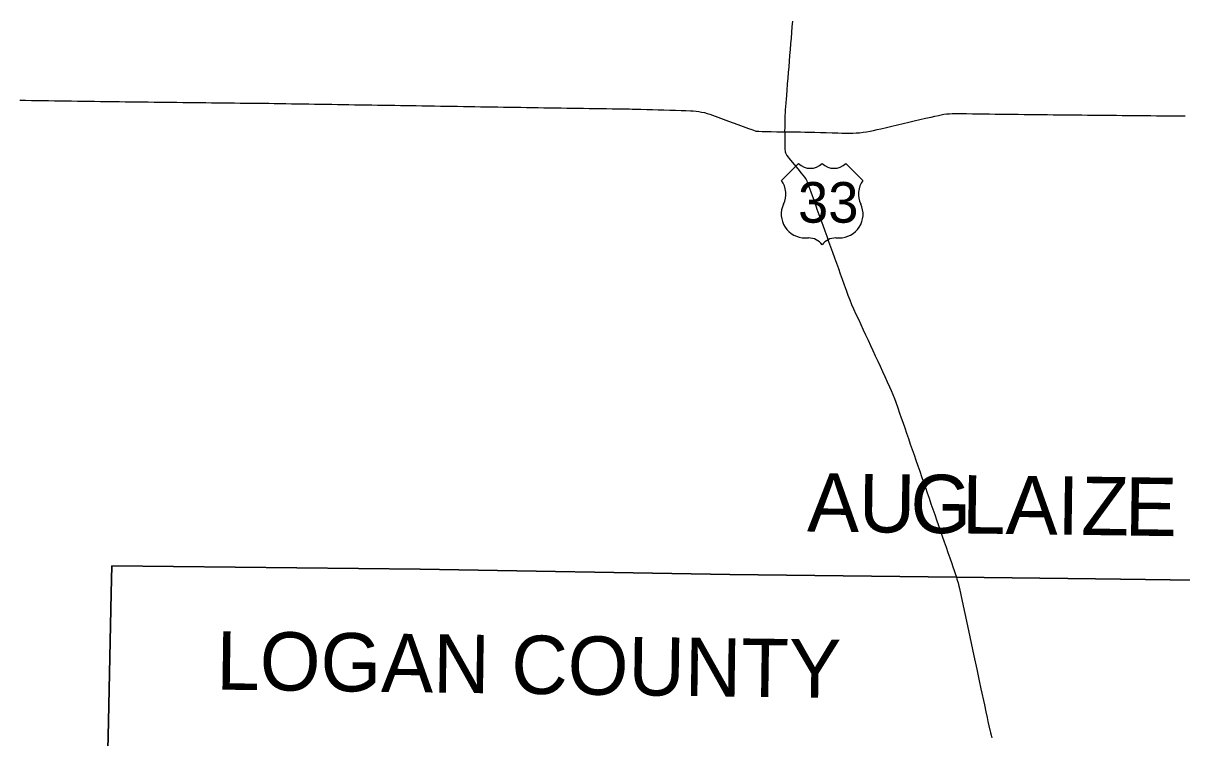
# Model space of a CAD drawing. Extents: x 0 to 34, y 0 to 22.
# Drawn here: x 6.2456 to 6.5646, y 19.6468 to 19.8437 of the extents above; entities that cross this region are included whole.
import ezdxf

# ---------------------------------------------------------------- set-up
doc = ezdxf.new("R2010")
doc.units = 0
for name, color, linetype in [('GM_X_County', 7, 'Continuous'), ('GM_X_County_Text', 7, 'Continuous'), ('GM_X_State_Route', 7, 'Continuous'), ('GM_X_US_Location', 7, 'Continuous'), ('GM_X_US_Route', 7, 'Continuous'), ('GM_X_US_Shield', 7, 'Continuous')]:
    doc.layers.add(name, color=color, linetype=linetype)

msp = doc.modelspace()

# ---------------------------------------------------------------- linework, layer by layer
at = {"layer": 'GM_X_County'}
for points in [[(6.268916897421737, 19.643535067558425), (6.269083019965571, 19.65133001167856), (6.269834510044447, 19.686624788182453), (6.269993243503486, 19.6941687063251), (6.354934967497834, 19.693286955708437), (6.440213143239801, 19.691838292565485), (6.502583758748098, 19.69107941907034), (6.540898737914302, 19.690626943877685), (6.602644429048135, 19.689810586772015), (6.634087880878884, 19.68927320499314), (6.6477660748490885, 19.689039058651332), (6.64911823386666, 19.68901585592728), (6.716207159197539, 19.69816401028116), (6.7791452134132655, 19.70641722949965), (6.779067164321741, 19.66614731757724), (6.828674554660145, 19.661567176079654), (6.871395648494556, 19.658134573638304), (6.885758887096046, 19.656611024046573)], [(6.602644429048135, 19.689810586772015), (6.540898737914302, 19.690626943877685), (6.502583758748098, 19.69107941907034), (6.440213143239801, 19.691838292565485), (6.354934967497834, 19.693286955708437), (6.269993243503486, 19.6941687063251), (6.269834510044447, 19.686624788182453), (6.269083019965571, 19.65133001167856), (6.268916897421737, 19.643535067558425)]]:
    msp.add_lwpolyline(points, dxfattribs=at)
at = {"layer": 'GM_X_State_Route'}
for points in [[(6.456084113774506, 19.82677313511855), (6.4560983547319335, 19.826948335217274), (6.456226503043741, 19.828525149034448), (6.456354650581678, 19.830101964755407), (6.456482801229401, 19.831678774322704), (6.456610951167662, 19.833255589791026), (6.456739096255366, 19.834832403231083), (6.456867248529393, 19.836409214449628), (6.456995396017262, 19.83798602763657), (6.457123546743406, 19.839562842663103), (6.457251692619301, 19.841139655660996), (6.457379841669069, 19.842716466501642), (6.45750799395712, 19.844293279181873)], [(6.455842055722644, 19.82379470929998), (6.4559702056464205, 19.825371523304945), (6.456084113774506, 19.82677313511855)], [(6.455361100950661, 19.813779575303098), (6.455372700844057, 19.815253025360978), (6.455384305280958, 19.816727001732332), (6.455435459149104, 19.818127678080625), (6.455491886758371, 19.819224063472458), (6.455546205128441, 19.82003198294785), (6.455584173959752, 19.820601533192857), (6.455681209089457, 19.821813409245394), (6.455761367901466, 19.822804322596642), (6.455842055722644, 19.82379470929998)], [(6.463583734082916, 19.81368464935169), (6.4651647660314, 19.813629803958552), (6.466745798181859, 19.813574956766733), (6.468326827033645, 19.813520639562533), (6.4699078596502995, 19.813465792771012), (6.471015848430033, 19.81342729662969), (6.472123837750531, 19.81338932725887), (6.473065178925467, 19.813381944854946), (6.474006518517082, 19.8134019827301), (6.474946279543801, 19.813449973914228), (6.475884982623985, 19.81352485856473), (6.476864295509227, 19.813640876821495), (6.477839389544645, 19.81378643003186), (6.478809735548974, 19.813962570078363), (6.4797742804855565, 19.814167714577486), (6.480751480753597, 19.8143950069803), (6.4817286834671, 19.81462177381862), (6.483269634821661, 19.814980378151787), (6.484810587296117, 19.815338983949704), (6.486351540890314, 19.815697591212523), (6.487892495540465, 19.816056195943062), (6.48943344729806, 19.816414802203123), (6.490974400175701, 19.816773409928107), (6.492515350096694, 19.817132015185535), (6.494056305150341, 19.81749062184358), (6.495597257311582, 19.81784923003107), (6.496592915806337, 19.818080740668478), (6.497588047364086, 19.81831225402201), (6.49834639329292, 19.818472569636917), (6.499111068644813, 19.818602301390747), (6.4998799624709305, 19.818701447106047), (6.5006520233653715, 19.818770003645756), (6.501426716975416, 19.818806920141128), (6.502201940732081, 19.818812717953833), (6.5037840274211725, 19.81879373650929), (6.505366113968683, 19.818774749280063), (6.506948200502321, 19.81875576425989), (6.50853028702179, 19.818736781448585), (6.51011237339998, 19.818717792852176), (6.511694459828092, 19.81869881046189), (6.513276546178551, 19.818679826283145), (6.5148586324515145, 19.818660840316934), (6.516440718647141, 19.818641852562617), (6.518022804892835, 19.81862287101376), (6.5196048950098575, 19.818603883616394), (6.52118698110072, 19.81858489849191), (6.522769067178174, 19.818565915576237), (6.524351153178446, 19.818546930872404), (6.525933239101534, 19.818527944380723), (6.5267759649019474, 19.8185179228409), (6.527618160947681, 19.818507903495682), (6.529200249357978, 19.818492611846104), (6.530782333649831, 19.81847731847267), (6.53236442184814, 19.818462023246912), (6.533946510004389, 19.818446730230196), (6.5355285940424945, 19.81843143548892), (6.537110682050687, 19.81841614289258), (6.538692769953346, 19.818400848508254), (6.5402748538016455, 19.818385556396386), (6.541856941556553, 19.818370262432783), (6.543439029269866, 19.818354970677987), (6.545021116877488, 19.818339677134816), (6.546603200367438, 19.81832438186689), (6.548185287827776, 19.81830908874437), (6.549767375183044, 19.818293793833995), (6.551349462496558, 19.818278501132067), (6.5529315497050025, 19.818263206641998), (6.554513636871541, 19.818247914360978), (6.556095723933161, 19.818232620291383), (6.557677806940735, 19.818217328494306), (6.5592598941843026, 19.818202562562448), (6.560841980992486, 19.81818726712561), (6.562424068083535, 19.81817250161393), (6.564006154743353, 19.818157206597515), (6.565588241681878, 19.818142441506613)], [(6.455361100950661, 19.813779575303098), (6.456943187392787, 19.813761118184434), (6.4585252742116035, 19.81374318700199), (6.459661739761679, 19.813730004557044), (6.460798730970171, 19.813716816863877), (6.462191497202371, 19.813700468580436), (6.463583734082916, 19.81368464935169)]]:
    msp.add_lwpolyline(points, dxfattribs=at)
at = {"layer": 'GM_X_US_Route'}
for points in [[(6.2446994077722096, 19.82247313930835), (6.2462814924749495, 19.822450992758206), (6.247863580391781, 19.822428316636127), (6.249445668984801, 19.82240616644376), (6.251027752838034, 19.82238349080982), (6.252609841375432, 19.822361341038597), (6.254191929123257, 19.82233866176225), (6.255774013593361, 19.822316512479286), (6.257356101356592, 19.82229383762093), (6.258938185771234, 19.82227168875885), (6.260520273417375, 19.822249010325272), (6.262102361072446, 19.82222633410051), (6.263684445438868, 19.822204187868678), (6.26526653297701, 19.822181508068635), (6.266848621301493, 19.82215936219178), (6.2684307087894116, 19.82213668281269), (6.2700127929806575, 19.822114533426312), (6.271072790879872, 19.82209976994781), (6.272133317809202, 19.822084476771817)], [(6.272133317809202, 19.822084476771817), (6.273715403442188, 19.822066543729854), (6.275297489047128, 19.82204861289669), (6.276879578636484, 19.82203068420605), (6.27846166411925, 19.82201275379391), (6.280043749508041, 19.821994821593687), (6.281625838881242, 19.821976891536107), (6.28320792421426, 19.821958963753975), (6.2847900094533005, 19.821941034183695), (6.286372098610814, 19.821923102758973), (6.287954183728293, 19.821905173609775), (6.289536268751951, 19.821887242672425), (6.291118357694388, 19.821869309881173), (6.292700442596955, 19.821851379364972), (6.2942825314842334, 19.821833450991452), (6.29586461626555, 19.821815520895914), (6.297446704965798, 19.821797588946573), (6.299028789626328, 19.821779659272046), (6.300610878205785, 19.821761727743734), (6.302192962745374, 19.821743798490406), (6.303775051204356, 19.82172586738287), (6.3053571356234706, 19.821707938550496), (6.306939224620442, 19.821690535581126), (6.308521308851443, 19.82167260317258), (6.310103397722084, 19.821655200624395), (6.311685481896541, 19.821637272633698), (6.313205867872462, 19.821620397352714), (6.314726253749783, 19.821603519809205), (6.316308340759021, 19.821578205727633), (6.3178904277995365, 19.821552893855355), (6.319472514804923, 19.82152758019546), (6.321054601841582, 19.821502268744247), (6.322636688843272, 19.82147695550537), (6.324218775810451, 19.821451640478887), (6.325800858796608, 19.821426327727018), (6.327382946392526, 19.821401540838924), (6.328965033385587, 19.82137622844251), (6.330547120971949, 19.821351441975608), (6.332129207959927, 19.821326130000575), (6.333711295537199, 19.821301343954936), (6.335293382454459, 19.821276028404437), (6.336875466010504, 19.82125124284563), (6.338457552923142, 19.821225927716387), (6.340039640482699, 19.821201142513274), (6.341621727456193, 19.821175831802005), (6.343203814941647, 19.821151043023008), (6.344785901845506, 19.821125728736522), (6.346367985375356, 19.82110094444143), (6.347950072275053, 19.821075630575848), (6.349532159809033, 19.82105084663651), (6.351114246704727, 19.82102553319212), (6.352467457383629, 19.82100443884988), (6.353820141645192, 19.820982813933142)], [(6.353820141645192, 19.820982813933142), (6.355402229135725, 19.820958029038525), (6.3563604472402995, 19.820942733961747), (6.357319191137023, 19.820927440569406)], [(6.357319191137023, 19.820927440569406), (6.358901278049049, 19.820902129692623), (6.36048336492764, 19.820876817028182), (6.362065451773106, 19.820851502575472), (6.36364753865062, 19.820826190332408), (6.36522962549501, 19.820800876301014), (6.366811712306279, 19.820775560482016), (6.368393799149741, 19.820750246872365), (6.369975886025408, 19.82072493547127), (6.371557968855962, 19.820699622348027), (6.373140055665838, 19.82067430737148), (6.374722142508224, 19.820648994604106), (6.376304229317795, 19.82062368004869), (6.377886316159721, 19.820598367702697), (6.379468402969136, 19.820573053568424), (6.381050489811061, 19.820547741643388), (6.382632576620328, 19.8205224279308), (6.384214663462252, 19.820497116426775), (6.385796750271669, 19.820471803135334), (6.387378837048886, 19.820446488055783), (6.388960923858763, 19.820421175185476), (6.390543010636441, 19.820395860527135), (6.392125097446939, 19.82037054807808), (6.393707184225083, 19.820345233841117), (6.395289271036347, 19.82031992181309), (6.396871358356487, 19.820295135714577), (6.398369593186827, 19.82027140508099), (6.399867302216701, 19.820247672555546), (6.40144938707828, 19.820224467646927), (6.403031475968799, 19.82020126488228), (6.404613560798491, 19.82017806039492), (6.406195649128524, 19.820154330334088), (6.407777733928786, 19.820131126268), (6.409359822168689, 19.820107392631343), (6.410941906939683, 19.820084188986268), (6.412523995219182, 19.820060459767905), (6.413329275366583, 19.82004885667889), (6.414134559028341, 19.820036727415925), (6.4157161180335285, 19.819988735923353), (6.417297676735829, 19.819940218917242), (6.418879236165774, 19.819892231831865), (6.420460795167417, 19.819843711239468), (6.422042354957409, 19.819795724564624), (6.423623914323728, 19.819747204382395), (6.42520547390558, 19.819698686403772), (6.426787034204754, 19.819650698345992), (6.428065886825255, 19.81961167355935), (6.429344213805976, 19.819572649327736), (6.4301146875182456, 19.819533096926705), (6.430883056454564, 19.819461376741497), (6.431647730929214, 19.819356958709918), (6.432407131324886, 19.819221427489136), (6.433160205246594, 19.819053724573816), (6.433905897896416, 19.818854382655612), (6.4346426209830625, 19.81862445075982), (6.435368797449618, 19.81836393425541), (6.436852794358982, 19.81781547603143), (6.438336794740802, 19.817266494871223), (6.439820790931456, 19.816717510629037), (6.44107960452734, 19.816251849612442), (6.442338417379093, 19.8157867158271)], [(6.442338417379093, 19.8157867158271), (6.44382557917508, 19.815247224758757), (6.445312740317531, 19.814707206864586), (6.446251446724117, 19.81436652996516), (6.447190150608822, 19.814025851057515), (6.44731777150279, 19.813979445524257), (6.448149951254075, 19.813911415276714), (6.449051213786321, 19.81387713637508), (6.449953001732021, 19.81384233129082), (6.451535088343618, 19.81382387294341), (6.453117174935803, 19.813805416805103), (6.454238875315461, 19.813792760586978), (6.455361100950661, 19.813779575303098)], [(6.455361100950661, 19.813779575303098), (6.455350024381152, 19.81233091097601), (6.455338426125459, 19.810882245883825), (6.455363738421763, 19.808876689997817), (6.45540276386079, 19.808541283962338), (6.455449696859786, 19.808252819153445), (6.455511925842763, 19.808010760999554), (6.4555926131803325, 19.80778241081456), (6.45573816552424, 19.807472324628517), (6.455876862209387, 19.807217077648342)], [(6.455876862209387, 19.807217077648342), (6.456877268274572, 19.80599148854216), (6.457877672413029, 19.80476589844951), (6.45887807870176, 19.803540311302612), (6.459797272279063, 19.802414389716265), (6.460716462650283, 19.801287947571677), (6.460951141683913, 19.80097469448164), (6.461157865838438, 19.80064245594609), (6.461336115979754, 19.800294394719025), (6.461483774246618, 19.79993209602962), (6.462019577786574, 19.798443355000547), (6.462075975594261, 19.79828664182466)], [(6.462075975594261, 19.79828664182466), (6.462555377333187, 19.79695460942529), (6.463091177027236, 19.79546586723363), (6.463626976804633, 19.793977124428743), (6.464162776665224, 19.792488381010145), (6.464698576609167, 19.790999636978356), (6.465234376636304, 19.789510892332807), (6.465770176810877, 19.788022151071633), (6.466305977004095, 19.78653340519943), (6.466841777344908, 19.785044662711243), (6.4673775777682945, 19.78355591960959), (6.46791284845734, 19.782067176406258), (6.468448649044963, 19.780578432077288), (6.468983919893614, 19.779089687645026), (6.469519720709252, 19.77760094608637), (6.470054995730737, 19.776112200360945), (6.470590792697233, 19.774623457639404), (6.471126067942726, 19.773134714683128), (6.471661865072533, 19.77164597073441), (6.47218659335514, 19.770188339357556), (6.47271079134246, 19.76873018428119), (6.473186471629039, 19.767466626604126), (6.473698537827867, 19.766217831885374), (6.474247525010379, 19.764984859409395), (6.474910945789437, 19.763548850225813), (6.475574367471, 19.762112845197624), (6.47623778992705, 19.760676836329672), (6.4769012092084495, 19.759240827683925), (6.477564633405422, 19.757804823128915), (6.478228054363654, 19.756368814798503), (6.478891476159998, 19.754932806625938), (6.479554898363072, 19.75349627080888), (6.480218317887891, 19.752060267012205), (6.480881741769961, 19.750623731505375), (6.481545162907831, 19.749187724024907), (6.482208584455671, 19.747751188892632), (6.482872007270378, 19.74631518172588), (6.483519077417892, 19.744915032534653), (6.484165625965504, 19.743514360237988), (6.484638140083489, 19.742465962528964), (6.485084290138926, 19.741405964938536), (6.485503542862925, 19.740335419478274), (6.485896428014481, 19.739254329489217), (6.486413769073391, 19.73775925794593), (6.486931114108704, 19.736264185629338), (6.487368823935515, 19.7350000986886), (6.487806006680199, 19.733736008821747), (6.488323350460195, 19.732240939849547), (6.488840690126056, 19.730745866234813), (6.489358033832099, 19.729250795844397), (6.48987537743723, 19.727755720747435), (6.490392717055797, 19.72626064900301), (6.490910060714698, 19.724765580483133), (6.49142740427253, 19.72327050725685), (6.4919447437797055, 19.721775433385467), (6.492462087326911, 19.720280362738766), (6.492979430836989, 19.7187852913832), (6.49349677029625, 19.71729021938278), (6.4940141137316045, 19.7157951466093), (6.494531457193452, 19.714300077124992), (6.495048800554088, 19.712805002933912), (6.495566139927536, 19.71130993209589), (6.496083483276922, 19.70981486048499), (6.496600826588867, 19.708319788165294), (6.497118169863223, 19.7068247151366), (6.497635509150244, 19.70532964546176), (6.498152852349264, 19.703834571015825), (6.498670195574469, 19.70233949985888), (6.4991875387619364, 19.700844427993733), (6.499704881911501, 19.69934935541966), (6.500222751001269, 19.697854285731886), (6.500740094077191, 19.696359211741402), (6.5012579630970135, 19.69486414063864), (6.501588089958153, 19.693909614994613), (6.501918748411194, 19.692955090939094), (6.50221354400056, 19.692080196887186), (6.502558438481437, 19.6911051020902)], [(6.502558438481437, 19.6911051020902), (6.5027250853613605, 19.690509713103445), (6.50287327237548, 19.68996230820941), (6.5030056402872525, 19.689472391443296), (6.503228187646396, 19.688608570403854), (6.503390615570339, 19.687951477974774), (6.504166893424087, 19.684435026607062), (6.504887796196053, 19.68108627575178), (6.505908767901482, 19.676376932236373), (6.507393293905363, 19.669403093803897), (6.5081827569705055, 19.665744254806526), (6.508867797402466, 19.662512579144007), (6.509330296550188, 19.66033035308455), (6.510274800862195, 19.655927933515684), (6.510681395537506, 19.654009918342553), (6.511014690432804, 19.65243257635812), (6.511247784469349, 19.651327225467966), (6.511507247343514, 19.650154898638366), (6.51177883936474, 19.648951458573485), (6.5118400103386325, 19.648694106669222), (6.511960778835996, 19.648191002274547), (6.512137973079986, 19.64752019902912), (6.512345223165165, 19.646767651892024)]]:
    msp.add_lwpolyline(points, dxfattribs=at)
at = {"layer": 'GM_X_US_Shield'}
for p, q in [((6.459069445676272, 19.80505206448), (6.4544073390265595, 19.800389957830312)), ((6.476785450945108, 19.800389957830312), (6.472123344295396, 19.80505206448)), ((6.460934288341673, 19.784538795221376), (6.461866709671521, 19.784538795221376)), ((6.469326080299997, 19.784538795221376), (6.47025850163, 19.784538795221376))]:
    msp.add_line(p, q, dxfattribs=at)
for centre, radius, start, end in [((6.462332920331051, 19.808381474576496), 0.004662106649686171, 225.57299599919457, 314.4270040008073), ((6.4688598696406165, 19.808381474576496), 0.004662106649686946, 225.57299599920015, 314.4270040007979), ((6.449060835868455, 19.79664616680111), 0.006526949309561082, 334.5471236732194, 35.000929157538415), ((6.482131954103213, 19.79664616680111), 0.006526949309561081, 144.99907084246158, 205.4528763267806), ((6.460861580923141, 19.79106533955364), 0.006526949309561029, 154.8319194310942, 270.63826363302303), ((6.470331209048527, 19.79106533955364), 0.006526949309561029, 269.36173636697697, 25.168080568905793), ((6.461866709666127, 19.779876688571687), 0.0046621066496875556, 36.86989764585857, 89.99999993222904), ((6.469326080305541, 19.779876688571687), 0.0046621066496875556, 90.00000006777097, 143.13010235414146)]:
    msp.add_arc(centre, radius, start, end, dxfattribs=at)

# ---------------------------------------------------------------- texts
at = {"layer": 'GM_X_County_Text'}
for s, height, rotation, p in [('A', 0.016074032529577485, 359.287741, (6.461402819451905, 19.703664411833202)), ('U', 0.016074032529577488, 359.287469, (6.475617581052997, 19.703487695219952)), ('G', 0.016074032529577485, 359.287741, (6.4898323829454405, 19.703310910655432)), ('L', 0.016074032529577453, 359.287713, (6.504047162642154, 19.703134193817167)), ('A', 0.016074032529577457, 359.277955, (6.5160688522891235, 19.70298473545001)), ('I', 0.01607403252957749, 359.250264, (6.53028158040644, 19.702805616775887)), ('Z', 0.016074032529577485, 359.226953, (6.5368566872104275, 19.70271957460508)), ('E', 0.016074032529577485, 359.191278, (6.548876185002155, 19.702557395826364)), ('LOGAN COUNTY', 0.016074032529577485, 359.218456, (6.298707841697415, 19.660106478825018))]:
    msp.add_text(s, height=height, rotation=rotation, dxfattribs=at).set_placement(p)
at = {"layer": 'GM_X_US_Location'}
for s, p in [('0', (6.465590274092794, 19.794241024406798)), ('/', (6.465591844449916, 19.794241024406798))]:
    msp.add_text(s, height=1.6074032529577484e-05, dxfattribs=at).set_placement(p)
msp.add_text('33', height=1.6074032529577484e-05, rotation=1.0000000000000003e-05, dxfattribs=at).set_placement((6.462272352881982, 19.790913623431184))
at = {"layer": 'GM_X_US_Shield'}
msp.add_text('33', height=0.011189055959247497, dxfattribs=at).set_placement((6.458952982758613, 19.788734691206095))

doc.saveas('drawing.dxf')
